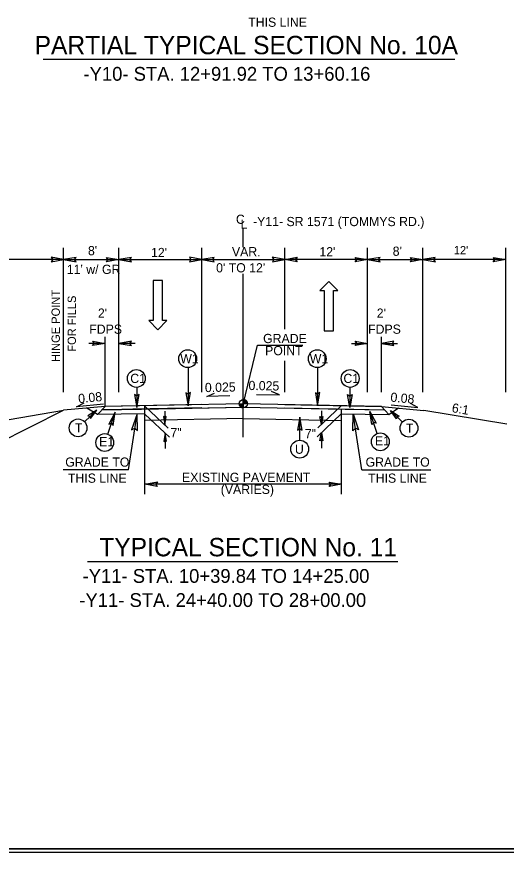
# Model space of a CAD drawing. Extents: x 2320980 to 2456309, y 595047 to 606177.
# Drawn here: x 2455781.1 to 2455851.9, y 596088.6 to 596209.4 of the extents above; entities that cross this region are included whole.
import ezdxf

# ---------------------------------------------------------------- set-up
doc = ezdxf.new("R2010")
doc.units = 0
for name, color, linetype in [('Old_Level_1', 7, 'Continuous'), ('Old_Level_11', 7, 'Continuous'), ('Old_Level_2', 7, 'Continuous'), ('Old_Level_20', 7, 'Continuous'), ('Old_Level_21', 7, 'Continuous'), ('Old_Level_3', 7, 'Continuous'), ('Prop Dimension', 7, 'Continuous'), ('Prop Dimension Text', 7, 'Continuous'), ('Prop Lane Arrow CELL', 7, 'Continuous'), ('Prop Terminator CELL', 7, 'Continuous'), ('Sheet Plan CELL', 7, 'Continuous'), ('Sheet Plot Border Inside CELL', 7, 'Continuous'), ('Typical Grade Point Symbol CELL', 7, 'Continuous'), ('Typical Hinge Slope Arterial CELL', 7, 'Continuous'), ('Typical ID Circle CELL', 7, 'Continuous'), ('Typical Pavement Slope CELL', 7, 'Continuous'), ('Typical Pavement Slope Information CELL', 7, 'Continuous'), ('Typical Terminator CELL', 7, 'Continuous')]:
    doc.layers.add(name, color=color, linetype=linetype)

msp = doc.modelspace()

# ---------------------------------------------------------------- linework, layer by layer
at = {"layer": 'Old_Level_1'}
for p, q in [((2455813.86, 596153.31), (2455815.93, 596161.91)), ((2455815.93, 596161.91), (2455822.48, 596161.91)), ((2455793.86, 596153.03), (2455787.86, 596152.47)), ((2455792.77, 596151.85), (2455791.2, 596152.8)), ((2455792.77, 596151.85), (2455793.86, 596153.03)), ((2455799.63, 596151.98), (2455799.63, 596153.08)), ((2455833.86, 596153.03), (2455840.01, 596152.45)), ((2455834.95, 596151.85), (2455833.86, 596153.03)), ((2455834.95, 596151.85), (2455836.35, 596152.82)), ((2455799.63, 596151.98), (2455792.77, 596151.85)), ((2455799.63, 596150.99), (2455799.63, 596151.98)), ((2455828.09, 596151.98), (2455828.09, 596152.66)), ((2455828.09, 596150.99), (2455828.09, 596151.98)), ((2455828.09, 596151.98), (2455834.95, 596151.85)), ((2455813.86, 596151.28), (2455799.63, 596150.99)), ((2455813.86, 596151.28), (2455828.09, 596150.99))]:
    msp.add_line(p, q, dxfattribs=at)
at = {"layer": 'Old_Level_11'}
for points in [[(2455850.06, 596174.58), (2455851.86, 596174.27), (2455850.05, 596173.95), (2455850.28, 596174.27)], [(2455798.53, 596149.53), (2455798.49, 596151.96), (2455797.7, 596149.65), (2455798.17, 596149.88)], [(2455829.73, 596149.52), (2455829.77, 596151.95), (2455830.56, 596149.64), (2455830.09, 596149.87)]]:
    msp.add_lwpolyline(points, close=True, dxfattribs=at)
at = {"layer": 'Old_Level_21'}
for p, q in [((2455787.86, 596155.08), (2455787.86, 596175.96)), ((2455795.86, 596155.08), (2455795.86, 596175.96)), ((2455807.86, 596155.08), (2455807.86, 596175.96)), ((2455819.86, 596164.19), (2455819.86, 596175.96)), ((2455831.86, 596155.08), (2455831.86, 596175.96)), ((2455839.86, 596155.08), (2455839.86, 596175.96)), ((2455851.86, 596155.08), (2455851.86, 596175.96)), ((2455787.86, 596174.27), (2455757.86, 596174.27)), ((2455787.86, 596174.27), (2455795.86, 596174.27)), ((2455795.86, 596174.27), (2455807.86, 596174.27)), ((2455807.86, 596174.27), (2455819.86, 596174.27)), ((2455831.86, 596174.27), (2455819.86, 596174.27)), ((2455831.86, 596174.27), (2455839.86, 596174.27)), ((2455793.86, 596153.03), (2455793.86, 596163.1)), ((2455833.86, 596155.08), (2455833.86, 596163.1)), ((2455793.86, 596162.15), (2455791.53, 596162.15)), ((2455798.19, 596162.15), (2455795.86, 596162.15)), ((2455829.53, 596162.15), (2455831.86, 596162.15)), ((2455833.86, 596162.15), (2455836.19, 596162.15)), ((2455819.86, 596155.08), (2455819.86, 596159.62)), ((2455797.23, 596143.86), (2455798.49, 596151.96)), ((2455831.03, 596143.86), (2455829.77, 596151.95)), ((2455799.63, 596140.36), (2455799.63, 596150.99)), ((2455828.09, 596140.36), (2455828.09, 596150.99)), ((2455797.23, 596143.86), (2455787.79, 596143.86)), ((2455831.03, 596143.86), (2455841.01, 596143.86)), ((2455828.09, 596141.79), (2455799.63, 596141.79))]:
    msp.add_line(p, q, dxfattribs=at)
at = {"layer": 'Old_Level_3'}
for p, q in [((2455784.9, 596203.22), (2455844.49, 596203.22)), ((2455807.86, 596152.83), (2455797.86, 596152.63)), ((2455819.86, 596152.83), (2455829.86, 596152.63)), ((2455791.33, 596130.63), (2455836.25, 596130.63))]:
    msp.add_line(p, q, dxfattribs=at)
at = {"layer": 'Prop Dimension'}
for p, q in [((2455851.86, 596174.27), (2455839.86, 596174.27)), ((2455799.63, 596153.08), (2455803.01, 596149.89)), ((2455828.05, 596153.11), (2455824.67, 596149.93)), ((2455828.05, 596153.11), (2455824.67, 596149.93)), ((2455799.67, 596151.89), (2455803.18, 596148.59)), ((2455802.51, 596152.37), (2455802.51, 596150.37)), ((2455828.05, 596151.96), (2455824.54, 596148.66)), ((2455828.05, 596151.96), (2455824.54, 596148.66)), ((2455825.17, 596152.4), (2455825.17, 596150.4)), ((2455825.17, 596152.4), (2455825.17, 596150.4)), ((2455802.55, 596149.18), (2455802.55, 596146.93)), ((2455825.17, 596149.25), (2455825.17, 596147)), ((2455825.17, 596149.25), (2455825.17, 596147))]:
    msp.add_line(p, q, dxfattribs=at)
at = {"layer": 'Prop Dimension Text'}
for p, q in [((2455813.86, 596176.06), (2455813.86, 596178.72)), ((2455813.86, 596148.61), (2455813.86, 596172.18)), ((2455790.89, 596150.83), (2455792.65, 596152.51)), ((2455836.91, 596150.78), (2455835.15, 596152.46))]:
    msp.add_line(p, q, dxfattribs=at)
for points in [[(2455815.79, 596154.78), (2455819.11, 596154.69), (2455817.97, 596155.18)], [(2455811.9, 596154.57), (2455808.58, 596154.48), (2455809.71, 596154.97)], [(2455793.63, 596153.35), (2455789.74, 596152.98), (2455790.84, 596153.54)], [(2455835.26, 596153.25), (2455839.15, 596152.88), (2455838.05, 596153.45)]]:
    msp.add_lwpolyline(points, dxfattribs=at)
for centre in [(2455805.82, 596159.93), (2455824.57, 596159.93), (2455798.39, 596157.08), (2455829.33, 596157.08), (2455789.95, 596149.93), (2455837.84, 596149.89), (2455793.81, 596147.81), (2455833.7, 596147.92), (2455822.03, 596146.86)]:
    msp.add_circle(centre, 1.29, dxfattribs=at)
at = {"layer": 'Prop Lane Arrow CELL'}
for p, q in [((2455800.81, 596171.26), (2455800.81, 596165.44)), ((2455802.18, 596171.26), (2455800.81, 596171.26)), ((2455802.18, 596165.44), (2455802.18, 596171.26)), ((2455826.26, 596171.08), (2455824.93, 596169.77)), ((2455827.55, 596169.77), (2455826.26, 596171.08)), ((2455824.93, 596169.77), (2455825.55, 596169.77)), ((2455825.55, 596169.77), (2455825.55, 596163.95)), ((2455826.92, 596163.95), (2455826.92, 596169.77)), ((2455826.92, 596169.77), (2455827.55, 596169.77)), ((2455800.81, 596165.44), (2455800.19, 596165.44)), ((2455800.19, 596165.44), (2455801.47, 596164.13)), ((2455801.47, 596164.13), (2455802.8, 596165.44)), ((2455802.8, 596165.44), (2455802.18, 596165.44)), ((2455825.55, 596163.95), (2455826.92, 596163.95))]:
    msp.add_line(p, q, dxfattribs=at)
at = {"layer": 'Prop Terminator CELL'}
for points in [[(2455802.3, 596151.56), (2455802.51, 596150.37), (2455802.72, 596151.57), (2455802.51, 596151.42)], [(2455825.37, 596151.59), (2455825.17, 596150.4), (2455824.96, 596151.6), (2455825.17, 596151.45)], [(2455825.37, 596151.59), (2455825.17, 596150.4), (2455824.96, 596151.6), (2455825.17, 596151.45)], [(2455802.75, 596147.99), (2455802.55, 596149.18), (2455802.34, 596147.98), (2455802.55, 596148.13)], [(2455824.96, 596148.05), (2455825.17, 596149.25), (2455825.38, 596148.05), (2455825.17, 596148.2)], [(2455824.96, 596148.05), (2455825.17, 596149.25), (2455825.38, 596148.05), (2455825.17, 596148.2)]]:
    msp.add_lwpolyline(points, close=True, dxfattribs=at)
at = {"layer": 'Sheet Plan CELL'}
for points in [[(2456042.11, 596299.08), (2455742.1, 596299.08), (2455742.1, 596089.08), (2456042.11, 596089.08)], [(2455742.1, 596089.08), (2455742.1, 596299.07), (2456002.1, 596299.08), (2456002.1, 596269.07), (2456042.11, 596269.06), (2456042.11, 596089.08)]]:
    msp.add_lwpolyline(points, close=True, dxfattribs=at)
at = {"layer": 'Sheet Plot Border Inside CELL'}
msp.add_lwpolyline([(2455711.41, 596088.57), (2456044.6, 596088.58), (2456044.61, 596299.57), (2455711.41, 596299.57)], close=True, dxfattribs=at)
at = {"layer": 'Typical Grade Point Symbol CELL'}
for p, q in [((2455813.86, 596153.43), (2455813.86, 596154.02)), ((2455813.26, 596153.43), (2455813.86, 596153.43)), ((2455814.45, 596153.43), (2455813.86, 596153.43)), ((2455813.86, 596152.83), (2455813.86, 596153.43)), ((2455813.86, 596153.43), (2455813.86, 596152.83))]:
    msp.add_line(p, q, dxfattribs=at)
for points in [[(2455813.86, 596154.02), (2455813.86, 596154.02), (2455813.86, 596153.43)], [(2455813.88, 596154.02), (2455813.88, 596153.43)], [(2455813.89, 596154.02), (2455813.89, 596153.43)], [(2455813.9, 596154.02), (2455813.9, 596153.43)], [(2455813.91, 596154.02), (2455813.91, 596153.43)], [(2455813.92, 596154.02), (2455813.92, 596153.43)], [(2455813.94, 596154.02), (2455813.94, 596153.43)], [(2455813.95, 596154.02), (2455813.95, 596153.43)], [(2455813.96, 596154.02), (2455813.96, 596153.43)], [(2455813.97, 596154.01), (2455813.97, 596153.43)], [(2455813.98, 596154.01), (2455813.98, 596153.43)], [(2455814, 596154.01), (2455814, 596153.43)], [(2455814.01, 596154.01), (2455814.01, 596153.43)], [(2455814.02, 596154), (2455814.02, 596153.43)], [(2455814.03, 596154), (2455814.03, 596153.43)], [(2455814.04, 596153.99), (2455814.04, 596153.43)], [(2455814.06, 596153.99), (2455814.06, 596153.43)], [(2455814.07, 596153.99), (2455814.07, 596153.43)], [(2455814.08, 596153.98), (2455814.08, 596153.43)], [(2455814.09, 596153.98), (2455814.09, 596153.43)], [(2455814.1, 596153.97), (2455814.1, 596153.43)], [(2455814.11, 596153.97), (2455814.11, 596153.43)], [(2455814.13, 596153.96), (2455814.13, 596153.43)], [(2455814.14, 596153.95), (2455814.14, 596153.43)], [(2455814.15, 596153.95), (2455814.15, 596153.43)], [(2455814.16, 596153.94), (2455814.16, 596153.43)], [(2455814.17, 596153.93), (2455814.17, 596153.43)], [(2455814.19, 596153.93), (2455814.19, 596153.43)], [(2455814.2, 596153.92), (2455814.2, 596153.43)], [(2455814.21, 596153.91), (2455814.21, 596153.43)], [(2455813.27, 596153.43), (2455813.27, 596153.36)], [(2455813.28, 596153.43), (2455813.28, 596153.29)], [(2455813.29, 596153.43), (2455813.29, 596153.25)], [(2455813.3, 596153.43), (2455813.3, 596153.22)], [(2455813.31, 596153.43), (2455813.31, 596153.19)], [(2455813.33, 596153.43), (2455813.33, 596153.16)], [(2455813.34, 596153.43), (2455813.34, 596153.14)], [(2455813.35, 596153.43), (2455813.35, 596153.12)], [(2455813.36, 596153.43), (2455813.36, 596153.1)], [(2455813.37, 596153.43), (2455813.37, 596153.08)], [(2455813.39, 596153.43), (2455813.39, 596153.07)], [(2455813.4, 596153.43), (2455813.4, 596153.05)], [(2455813.41, 596153.43), (2455813.41, 596153.04)], [(2455813.42, 596153.43), (2455813.42, 596153.03)], [(2455813.43, 596153.43), (2455813.43, 596153.01)], [(2455813.45, 596153.43), (2455813.45, 596153)], [(2455813.46, 596153.43), (2455813.46, 596152.99)], [(2455813.47, 596153.43), (2455813.47, 596152.98)], [(2455813.48, 596153.43), (2455813.48, 596152.97)], [(2455813.49, 596153.43), (2455813.49, 596152.96)], [(2455813.51, 596153.43), (2455813.51, 596152.95)], [(2455813.52, 596153.43), (2455813.52, 596152.94)], [(2455813.53, 596153.43), (2455813.53, 596152.93)], [(2455813.54, 596153.43), (2455813.54, 596152.93)], [(2455813.55, 596153.43), (2455813.55, 596152.92)], [(2455813.56, 596153.43), (2455813.56, 596152.91)], [(2455813.58, 596153.43), (2455813.58, 596152.9)], [(2455813.59, 596153.43), (2455813.59, 596152.9)], [(2455813.6, 596153.43), (2455813.6, 596152.89)], [(2455813.61, 596153.43), (2455813.61, 596152.89)], [(2455813.62, 596153.43), (2455813.62, 596152.88)], [(2455813.64, 596153.43), (2455813.64, 596152.88)], [(2455813.65, 596153.43), (2455813.65, 596152.87)], [(2455813.66, 596153.43), (2455813.66, 596152.87)], [(2455813.67, 596153.43), (2455813.67, 596152.86)], [(2455813.68, 596153.43), (2455813.68, 596152.86)], [(2455813.7, 596153.43), (2455813.7, 596152.86)], [(2455813.71, 596153.43), (2455813.71, 596152.85)], [(2455813.72, 596153.43), (2455813.72, 596152.85)], [(2455813.73, 596153.43), (2455813.73, 596152.85)], [(2455813.74, 596153.43), (2455813.74, 596152.85)], [(2455813.76, 596153.43), (2455813.76, 596152.84)], [(2455813.77, 596153.43), (2455813.77, 596152.84)], [(2455813.78, 596153.43), (2455813.78, 596152.84)], [(2455813.79, 596153.43), (2455813.79, 596152.84)], [(2455813.8, 596153.43), (2455813.8, 596152.84)], [(2455813.81, 596153.43), (2455813.81, 596152.83)], [(2455813.83, 596153.43), (2455813.83, 596152.83)], [(2455813.84, 596153.43), (2455813.84, 596152.83)], [(2455813.85, 596153.43), (2455813.85, 596152.83), (2455813.85, 596152.83)], [(2455814.22, 596153.9), (2455814.22, 596153.43)], [(2455814.23, 596153.89), (2455814.23, 596153.43)], [(2455814.25, 596153.88), (2455814.25, 596153.43)], [(2455814.26, 596153.87), (2455814.26, 596153.43)], [(2455814.27, 596153.86), (2455814.27, 596153.43)], [(2455814.28, 596153.85), (2455814.28, 596153.43)], [(2455814.29, 596153.84), (2455814.29, 596153.43)], [(2455814.31, 596153.82), (2455814.31, 596153.43)], [(2455814.32, 596153.81), (2455814.32, 596153.43)], [(2455814.33, 596153.79), (2455814.33, 596153.43)], [(2455814.34, 596153.78), (2455814.34, 596153.43)], [(2455814.35, 596153.76), (2455814.35, 596153.43)], [(2455814.36, 596153.74), (2455814.36, 596153.43)], [(2455814.38, 596153.72), (2455814.38, 596153.43)], [(2455814.39, 596153.7), (2455814.39, 596153.43)], [(2455814.4, 596153.68), (2455814.4, 596153.43)], [(2455814.41, 596153.65), (2455814.41, 596153.43)], [(2455814.42, 596153.62), (2455814.42, 596153.43)], [(2455814.44, 596153.57), (2455814.44, 596153.43)], [(2455814.45, 596153.51), (2455814.45, 596153.43)]]:
    msp.add_lwpolyline(points, dxfattribs=at)
msp.add_circle((2455813.86, 596153.43), 0.595, dxfattribs=at)
for start, end in [(359.9905, 89.9905), (179.9905, 269.9905)]:
    msp.add_arc((2455813.86, 596153.43), 0.595, start, end, dxfattribs=at)
at = {"layer": 'Typical Hinge Slope Arterial CELL'}
for p, q in [((2455757.87, 596137.47), (2455787.86, 596152.47)), ((2455775.86, 596150.47), (2455787.86, 596152.47)), ((2455852.01, 596150.45), (2455840.01, 596152.45))]:
    msp.add_line(p, q, dxfattribs=at)
at = {"layer": 'Typical ID Circle CELL'}
for p, q in [((2455805.87, 596158.64), (2455805.87, 596153.13)), ((2455824.62, 596158.64), (2455824.62, 596153.13)), ((2455798.44, 596155.81), (2455798.44, 596152.87)), ((2455829.28, 596155.81), (2455829.28, 596152.87)), ((2455794.25, 596149.03), (2455795.34, 596152.18)), ((2455822.06, 596148.16), (2455822.06, 596151.5)), ((2455833.25, 596149.14), (2455832.17, 596152.3))]:
    msp.add_line(p, q, dxfattribs=at)
at = {"layer": 'Typical Pavement Slope CELL'}
for p, q in [((2455793.86, 596153.03), (2455793.41, 596152.54)), ((2455793.86, 596153.03), (2455793.41, 596152.54)), ((2455793.41, 596152.54), (2455813.86, 596152.94)), ((2455813.86, 596153.43), (2455793.86, 596153.03)), ((2455813.86, 596153.43), (2455793.86, 596153.03)), ((2455807.86, 596153.31), (2455793.86, 596153.03)), ((2455799.11, 596152.65), (2455813.86, 596152.94)), ((2455833.86, 596153.03), (2455813.86, 596153.43)), ((2455813.86, 596152.94), (2455813.86, 596153.43)), ((2455833.86, 596153.03), (2455813.86, 596153.43)), ((2455813.86, 596153.43), (2455813.86, 596152.94)), ((2455813.86, 596152.94), (2455828.61, 596152.65)), ((2455813.86, 596152.94), (2455828.61, 596152.65)), ((2455819.86, 596153.31), (2455833.86, 596153.03)), ((2455834.31, 596152.54), (2455833.86, 596153.03)), ((2455834.31, 596152.54), (2455833.86, 596153.03)), ((2455799.11, 596152.65), (2455793.41, 596152.54)), ((2455793.41, 596152.54), (2455799.11, 596152.65)), ((2455828.61, 596152.65), (2455834.31, 596152.54))]:
    msp.add_line(p, q, dxfattribs=at)
msp.add_lwpolyline([(2455828.61, 596152.65), (2455829.86, 596152.63), (2455834.31, 596152.54)], dxfattribs=at)
msp.add_lwpolyline([(2455828.61, 596152.65), (2455829.86, 596152.63), (2455834.31, 596152.54)], dxfattribs=at)
at = {"layer": 'Typical Terminator CELL'}
for points in [[(2455786.07, 596173.96), (2455787.86, 596174.27), (2455786.06, 596174.59), (2455786.28, 596174.27)], [(2455789.66, 596174.58), (2455787.86, 596174.27), (2455789.67, 596173.95), (2455789.44, 596174.27)], [(2455794.07, 596174.58), (2455795.86, 596174.27), (2455794.06, 596173.95), (2455794.28, 596174.27)], [(2455797.66, 596174.58), (2455795.86, 596174.27), (2455797.67, 596173.95), (2455797.44, 596174.27)], [(2455806.07, 596173.96), (2455807.86, 596174.27), (2455806.06, 596174.59), (2455806.28, 596174.27)], [(2455809.66, 596174.58), (2455807.86, 596174.27), (2455809.67, 596173.95), (2455809.44, 596174.27)], [(2455818.07, 596173.96), (2455819.86, 596174.27), (2455818.06, 596174.59), (2455818.28, 596174.27)], [(2455821.66, 596173.96), (2455819.86, 596174.27), (2455821.67, 596174.59), (2455821.44, 596174.27)], [(2455830.07, 596174.58), (2455831.86, 596174.27), (2455830.06, 596173.95), (2455830.28, 596174.27)], [(2455833.66, 596174.58), (2455831.86, 596174.27), (2455833.67, 596173.95), (2455833.44, 596174.27)], [(2455838.07, 596174.58), (2455839.86, 596174.27), (2455838.06, 596173.95), (2455838.28, 596174.27)], [(2455841.66, 596174.58), (2455839.86, 596174.27), (2455841.67, 596173.95), (2455841.44, 596174.27)], [(2455792.07, 596162.46), (2455793.86, 596162.15), (2455792.06, 596161.83), (2455792.28, 596162.15)], [(2455797.66, 596162.46), (2455795.86, 596162.15), (2455797.67, 596161.83), (2455797.44, 596162.15)], [(2455830.07, 596162.46), (2455831.86, 596162.15), (2455830.06, 596161.83), (2455830.28, 596162.15)], [(2455835.66, 596162.46), (2455833.86, 596162.15), (2455835.67, 596161.83), (2455835.44, 596162.15)], [(2455798.12, 596154.76), (2455798.44, 596152.87), (2455798.78, 596154.77), (2455798.44, 596154.53)], [(2455805.55, 596155.02), (2455805.87, 596153.13), (2455806.21, 596155.03), (2455805.87, 596154.79)], [(2455824.3, 596155.02), (2455824.62, 596153.13), (2455824.96, 596155.03), (2455824.62, 596154.79)], [(2455829.61, 596154.76), (2455829.28, 596152.87), (2455828.94, 596154.77), (2455829.28, 596154.53)], [(2455791.74, 596151.29), (2455792.65, 596152.51), (2455791.37, 596151.66), (2455791.7, 596151.6)], [(2455795.03, 596150.28), (2455795.34, 596152.18), (2455794.4, 596150.49), (2455794.8, 596150.61)], [(2455822.39, 596149.6), (2455822.06, 596151.5), (2455821.72, 596149.59), (2455822.06, 596149.83)], [(2455832.48, 596150.4), (2455832.17, 596152.3), (2455833.11, 596150.61), (2455832.71, 596150.73)], [(2455836.05, 596151.24), (2455835.15, 596152.46), (2455836.42, 596151.61), (2455836.1, 596151.55)], [(2455801.42, 596141.48), (2455799.63, 596141.79), (2455801.43, 596142.11), (2455801.21, 596141.79)], [(2455826.3, 596142.1), (2455828.09, 596141.79), (2455826.29, 596141.47), (2455826.52, 596141.79)]]:
    msp.add_lwpolyline(points, close=True, dxfattribs=at)

# ---------------------------------------------------------------- texts
at = {"layer": 'Old_Level_1'}
for s, p in [('GRADE', (2455816.73, 596162.19)), ('POINT', (2455817.02, 596160.44))]:
    msp.add_text(s, height=1.33, dxfattribs=at).set_placement(p)
at = {"layer": 'Old_Level_2'}
for s, height, p in [(' PARTIAL TYPICAL SECTION No. 10A', 2.66, (2455782.67, 596203.95)), ('-Y10- STA. 12+91.92 TO 13+60.16', 1.995, (2455790.73, 596200.12)), ('TYPICAL SECTION No. 11', 2.66, (2455793.02, 596131.36)), ('-Y11- STA. 10+39.84 TO 14+25.00', 1.995, (2455790.6, 596127.53)), ('-Y11- STA. 24+40.00 TO 28+00.00', 1.995, (2455790.13, 596124.04))]:
    msp.add_text(s, height=height, dxfattribs=at).set_placement(p)
at = {"layer": 'Old_Level_20'}
for s, p in [('W1', (2455804.74, 596159.27)), ('W1', (2455823.49, 596159.27)), ('C1', (2455797.5, 596156.42)), ('C1', (2455828.36, 596156.42)), ('T', (2455789.49, 596149.27)), ('T', (2455837.4, 596149.22)), ('E1', (2455793, 596147.28)), ('E1', (2455832.92, 596147.39)), ('U', (2455821.34, 596146.19))]:
    msp.add_text(s, height=1.33, dxfattribs=at).set_placement(p)
at = {"layer": 'Old_Level_21'}
for s, p in [('THIS LINE', (2455814.58, 596207.92)), ('-Y11- SR 1571 (TOMMYS RD.)', (2455815.27, 596179.1)), ("8'", (2455791.38, 596174.89)), ("12'", (2455800.51, 596174.62)), ('VAR. ', (2455812.22, 596174.74)), ("12'", (2455824.88, 596174.73)), ("8'", (2455835.49, 596174.81)), ("11' w/ GR", (2455788.32, 596172.19)), ("0' TO 12'", (2455809.93, 596172.41)), ('GRADE TO', (2455788.09, 596144.32)), ('GRADE TO', (2455831.56, 596144.32)), ('THIS LINE', (2455788.48, 596142)), ('EXISTING PAVEMENT', (2455804.99, 596142.12)), ('THIS LINE', (2455831.94, 596142)), ('(VARIES)', (2455810.6, 596140.38))]:
    msp.add_text(s, height=1.33, dxfattribs=at).set_placement(p)
for s, rotation, p in [('C', 0.0002, (2455812.8, 596179.43)), ('L', 0.0002, (2455813.46, 596178.72)), ("2'", 359.9998, (2455792.82, 596165.86)), ("2'", 0.0002, (2455833.18, 596165.86)), ('FDPS', 359.9998, (2455791.57, 596163.54)), ('FDPS', 0.0002, (2455831.93, 596163.54)), ('0.025', 1.1456, (2455808.32, 596155.1)), ('0.025', 358.8544, (2455814.61, 596155.41)), ('0.08', 5.3417, (2455790.03, 596153.49)), ('0.08', 354.6583, (2455835.12, 596153.74))]:
    msp.add_text(s, height=1.33, rotation=rotation, dxfattribs=at).set_placement(p)
at = {"layer": 'Prop Dimension Text'}
for s, rotation, p in [("12'", 0.0002, (2455844.33, 596175.02)), ('HINGE POINT', 90, (2455787.31, 596159.45)), ('FOR FILLS', 90, (2455789.64, 596160.94))]:
    msp.add_text(s, height=1.2, rotation=rotation, dxfattribs=at).set_placement(p)
at = {"layer": 'Typical Hinge Slope Arterial CELL'}
msp.add_text('6:1', height=1.33, rotation=350.5377, dxfattribs=at).set_placement((2455843.98, 596152.21))
at = {"layer": 'Typical Pavement Slope Information CELL'}
for p in [(2455803.32, 596148.57), (2455822.77, 596148.43)]:
    msp.add_text('7"', height=1.33, dxfattribs=at).set_placement(p)

doc.saveas('drawing.dxf')
